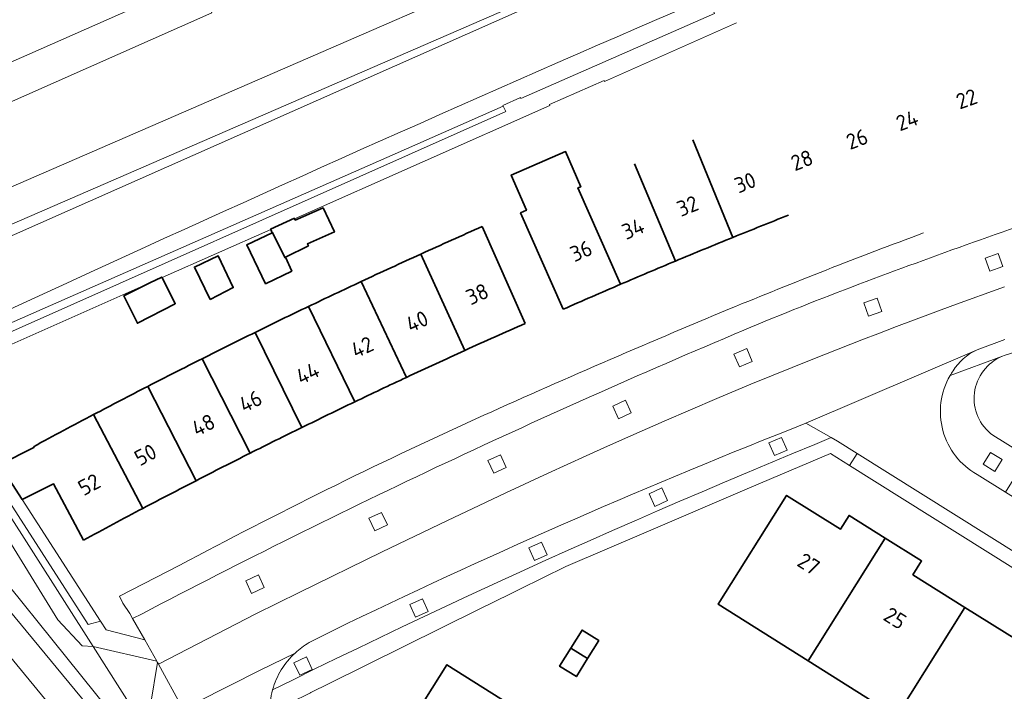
# Model space of a CAD drawing. Extents: x 150256 to 156914, y 461459 to 469481.
# Tile 478 of 656: x 154589 to 154674, y 467311 to 467369. Entities that reach past the tile are written whole.
import ezdxf
from ezdxf.enums import TextEntityAlignment as Align

# ---------------------------------------------------------------- set-up
doc = ezdxf.new("R2010")
doc.units = 0
doc.header["$LTSCALE"] = 0.75
for name, color, linetype, lineweight in [('B-RO-GR-BEPLANTING_CULTUUR_BOSPLANTSOEN-GV', 251, 'CONTINUOUS', 18), ('B-RO-GR-BEPLANTING_CULTUUR_HEESTERS-GV', 251, 'CONTINUOUS', 18), ('B-RO-GR-BEPLANTING_CULTUUR_VASTE PLANTENVAK-GV', 251, 'CONTINUOUS', 18), ('B-RO-GR-GROENVOORZIENING-GV', 251, 'CONTINUOUS', 18), ('B-RO-OG-BEBOUWING-GV', 6, 'CONTINUOUS', 35), ('B-RO-OG-BEBOUWING-T18', 1, 'CONTINUOUS', 18), ('B-RO-OG-TERREIN_CULTUURSCHEIDING-GV', 251, 'CONTINUOUS', 18), ('B-RO-VH-VERHARDING_BETONSTRAATSTEEN-GV', 251, 'CONTINUOUS', 18), ('B-RO-VH-VERHARDING_TEGEL-GV', 251, 'CONTINUOUS', 18)]:
    doc.layers.add(name, color=color, linetype=linetype, lineweight=lineweight)
doc.styles.add('NLCS-ISO-M200-T18', font='NLCS-ISO.ttf', dxfattribs={"height": 360})

msp = doc.modelspace()

# ---------------------------------------------------------------- linework, layer by layer
at = {"layer": 'B-RO-GR-BEPLANTING_CULTUUR_BOSPLANTSOEN-GV'}
for points in [[(154691.167, 467388.585), (154708.868, 467401.463), (154703.313, 467399.634), (154697.788, 467397.715), (154692.294, 467395.706), (154686.834, 467393.609), (154681.409, 467391.424), (154676.02, 467389.151), (154573.642, 467343.782)], [(154691.167, 467388.585), (154708.868, 467401.463), (154703.313, 467399.634), (154697.788, 467397.715), (154692.294, 467395.706), (154686.834, 467393.609), (154681.409, 467391.424), (154676.02, 467389.151), (154573.642, 467343.782)], [(154573.268, 467338.857), (154607.153, 467296.734), (154595.622, 467314.878), (154594.672, 467314.946), (154592.57, 467317.179), (154587.376, 467325.572), (154584.316, 467329.426), (154581.43, 467334.913), (154578.31, 467338.941), (154578.559, 467340.902), (154581.47, 467342.232), (154584.231, 467343.146), (154586.289, 467343.064), (154591.658, 467345.5)], [(154573.268, 467338.857), (154607.153, 467296.734), (154595.622, 467314.878), (154594.672, 467314.946), (154592.57, 467317.179), (154587.376, 467325.572), (154584.316, 467329.426), (154581.43, 467334.913), (154578.31, 467338.941), (154578.559, 467340.902), (154581.47, 467342.232), (154584.231, 467343.146), (154586.289, 467343.064), (154591.658, 467345.5)]]:
    msp.add_lwpolyline(points, dxfattribs=at)
msp.add_lwpolyline([(154591.658, 467345.5, -0.006339), (154646.074, 467369.815)], format="xyb", dxfattribs=at)
msp.add_lwpolyline([(154591.658, 467345.5, -0.006339), (154646.074, 467369.815)], format="xyb", dxfattribs=at)
at = {"layer": 'B-RO-GR-BEPLANTING_CULTUUR_HEESTERS-GV'}
msp.add_lwpolyline([(154601.196, 467313.503), (154601.179, 467313.533), (154601.14, 467313.601), (154595.622, 467314.878), (154607.153, 467296.734), (154606.502, 467296.047), (154605.895, 467295.407), (154607.821, 467292.783), (154611.611, 467296.701), (154610.428, 467298.486), (154610.413, 467298.509), (154607.372, 467298.593), (154600.584, 467309.795)], close=True, dxfattribs=at)
msp.add_lwpolyline([(154601.196, 467313.503), (154601.179, 467313.533), (154601.14, 467313.601), (154595.622, 467314.878), (154607.153, 467296.734), (154606.502, 467296.047), (154605.895, 467295.407), (154607.821, 467292.783), (154611.611, 467296.701), (154610.428, 467298.486), (154610.413, 467298.509), (154607.372, 467298.593), (154600.584, 467309.795)], close=True, dxfattribs=at)
at = {"layer": 'B-RO-GR-BEPLANTING_CULTUUR_VASTE PLANTENVAK-GV'}
for points in [[(154573.642, 467343.782), (154676.02, 467389.151), (154681.409, 467391.424), (154686.834, 467393.609), (154692.294, 467395.706), (154697.788, 467397.715), (154703.313, 467399.634), (154708.868, 467401.463), (154716.101, 467403.91), (154715.834, 467404.223), (154711.14, 467402.66)], [(154573.642, 467343.782), (154676.02, 467389.151), (154681.409, 467391.424), (154686.834, 467393.609), (154692.294, 467395.706), (154697.788, 467397.715), (154703.313, 467399.634), (154708.868, 467401.463), (154716.101, 467403.91), (154715.834, 467404.223), (154711.14, 467402.66)], [(154684.55, 467393.09), (154571.665, 467344.03), (154570.16, 467340.03), (154606.502, 467296.047), (154607.153, 467296.734), (154573.268, 467338.857)], [(154684.55, 467393.09), (154571.665, 467344.03), (154570.16, 467340.03), (154606.502, 467296.047), (154607.153, 467296.734), (154573.268, 467338.857)]]:
    msp.add_lwpolyline(points, dxfattribs=at)
at = {"layer": 'B-RO-GR-GROENVOORZIENING-GV'}
for points in [[(154673.161, 467347.33), (154674.292, 467347.733), (154673.888, 467348.864), (154672.759, 467348.46)], [(154673.161, 467347.33), (154674.292, 467347.733), (154673.888, 467348.864), (154672.759, 467348.46)], [(154662.684, 467343.448), (154663.814, 467343.851), (154663.41, 467344.982), (154662.281, 467344.578)], [(154662.684, 467343.448), (154663.814, 467343.851), (154663.41, 467344.982), (154662.281, 467344.578)], [(154651.517, 467339.048), (154652.619, 467339.524), (154652.142, 467340.626), (154651.042, 467340.149)], [(154651.517, 467339.048), (154652.619, 467339.524), (154652.142, 467340.626), (154651.042, 467340.149)], [(154641.067, 467334.568), (154642.157, 467335.071), (154641.653, 467336.161), (154640.565, 467335.657)], [(154641.067, 467334.568), (154642.157, 467335.071), (154641.653, 467336.161), (154640.565, 467335.657)], [(154654.539, 467331.375), (154655.641, 467331.852), (154655.164, 467332.954), (154654.064, 467332.476)], [(154654.539, 467331.375), (154655.641, 467331.852), (154655.164, 467332.954), (154654.064, 467332.476)], [(154630.263, 467329.86), (154631.353, 467330.363), (154630.849, 467331.453), (154629.761, 467330.949)], [(154630.263, 467329.86), (154631.353, 467330.363), (154630.849, 467331.453), (154629.761, 467330.949)], [(154673.61, 467330.011), (154674.237, 467331.035), (154673.213, 467331.662), (154672.588, 467330.638)], [(154673.61, 467330.011), (154674.237, 467331.035), (154673.213, 467331.662), (154672.588, 467330.638)], [(154644.203, 467326.991), (154645.293, 467327.494), (154644.789, 467328.584), (154643.701, 467328.08)], [(154644.203, 467326.991), (154645.293, 467327.494), (154644.789, 467328.584), (154643.701, 467328.08)], [(154619.98, 467324.877), (154621.07, 467325.38), (154620.566, 467326.47), (154619.478, 467325.966)], [(154619.98, 467324.877), (154621.07, 467325.38), (154620.566, 467326.47), (154619.478, 467325.966)], [(154633.799, 467322.309), (154634.889, 467322.812), (154634.385, 467323.902), (154633.297, 467323.398)], [(154633.799, 467322.309), (154634.889, 467322.812), (154634.385, 467323.902), (154633.297, 467323.398)], [(154609.33, 467319.472), (154610.42, 467319.975), (154609.916, 467321.065), (154608.828, 467320.561)], [(154609.33, 467319.472), (154610.42, 467319.975), (154609.916, 467321.065), (154608.828, 467320.561)], [(154623.514, 467317.407), (154624.604, 467317.91), (154624.1, 467319), (154623.012, 467318.496)], [(154623.514, 467317.407), (154624.604, 467317.91), (154624.1, 467319), (154623.012, 467318.496)], [(154613.492, 467312.388), (154614.582, 467312.891), (154614.078, 467313.981), (154612.99, 467313.477)], [(154613.492, 467312.388), (154614.582, 467312.891), (154614.078, 467313.981), (154612.99, 467313.477)]]:
    msp.add_lwpolyline(points, close=True, dxfattribs=at)
at = {"layer": 'B-RO-OG-BEBOUWING-GV'}
for points in [[(154650.953, 467350.245), (154647.476, 467358.666)], [(154647.476, 467358.666), (154650.953, 467350.245)], [(154650.953, 467350.245), (154647.476, 467358.666)], [(154647.476, 467358.666), (154650.953, 467350.245)], [(154641.235, 467346.19), (154637.543, 467354.519), (154637.787, 467354.624), (154636.481, 467357.669), (154631.785, 467355.63), (154633.091, 467352.585), (154632.594, 467352.366), (154636.27, 467344.03)], [(154641.235, 467346.19), (154637.543, 467354.519), (154637.787, 467354.624), (154636.481, 467357.669), (154631.785, 467355.63), (154633.091, 467352.585), (154632.594, 467352.366), (154636.27, 467344.03)], [(154642.45, 467356.596), (154645.975, 467348.196)], [(154645.975, 467348.196), (154642.45, 467356.596)], [(154642.45, 467356.596), (154645.975, 467348.196)], [(154645.975, 467348.196), (154642.45, 467356.596)], [(154637.543, 467354.519), (154641.235, 467346.19)], [(154637.543, 467354.519), (154641.235, 467346.19)], [(154632.98, 467342.81), (154629.276, 467351.188)], [(154632.98, 467342.81), (154629.276, 467351.188)], [(154627.783, 467340.479), (154623.969, 467348.808)], [(154623.969, 467348.808), (154627.783, 467340.479)], [(154627.783, 467340.479), (154623.969, 467348.808)], [(154623.969, 467348.808), (154627.783, 467340.479)], [(154618.797, 467346.422), (154622.722, 467338.145)], [(154622.722, 467338.145), (154618.797, 467346.422)], [(154618.797, 467346.422), (154622.722, 467338.145)], [(154622.722, 467338.145), (154618.797, 467346.422)], [(154614.255, 467344.272), (154618.264, 467336.035)], [(154618.264, 467336.035), (154614.255, 467344.272)], [(154614.255, 467344.272), (154618.264, 467336.035)], [(154618.264, 467336.035), (154614.255, 467344.272)], [(154613.667, 467333.807), (154609.639, 467342.033)], [(154609.639, 467342.033), (154613.667, 467333.807)], [(154613.667, 467333.807), (154609.639, 467342.033)], [(154609.639, 467342.033), (154613.667, 467333.807)], [(154609.194, 467331.585), (154605.048, 467339.753)], [(154605.048, 467339.753), (154609.194, 467331.585)], [(154609.194, 467331.585), (154605.048, 467339.753)], [(154605.048, 467339.753), (154609.194, 467331.585)], [(154600.347, 467337.362), (154604.526, 467329.211)], [(154604.526, 467329.211), (154600.347, 467337.362)], [(154600.347, 467337.362), (154604.526, 467329.211)], [(154604.526, 467329.211), (154600.347, 467337.362)], [(154599.933, 467326.818), (154595.669, 467334.925)], [(154595.669, 467334.925), (154599.933, 467326.818)], [(154599.933, 467326.818), (154595.669, 467334.925)], [(154595.669, 467334.925), (154599.933, 467326.818)], [(154590.47, 467332.148), (154590.511, 467332.071), (154587.572, 467330.616), (154587.521, 467330.591), (154589.493, 467327.59), (154589.508, 467327.597), (154592.192, 467328.939), (154594.801, 467324.077)], [(154590.47, 467332.148), (154590.511, 467332.071), (154587.572, 467330.616), (154587.521, 467330.591), (154589.493, 467327.59), (154589.508, 467327.597), (154592.192, 467328.939), (154594.801, 467324.077)]]:
    msp.add_lwpolyline(points, dxfattribs=at)
for points in [[(154611.108, 467350.635), (154611.148, 467350.654), (154612.2, 467348.493), (154612.27, 467348.526), (154614.243, 467349.526), (154614.162, 467349.688), (154616.487, 467350.715), (154615.514, 467352.796), (154613.109, 467351.742), (154613.052, 467351.855), (154613.027, 467351.905), (154610.979, 467350.944), (154610.982, 467350.937)], [(154611.108, 467350.635), (154611.148, 467350.654), (154612.2, 467348.493), (154612.27, 467348.526), (154614.243, 467349.526), (154614.162, 467349.688), (154616.487, 467350.715), (154615.514, 467352.796), (154613.109, 467351.742), (154613.052, 467351.855), (154613.027, 467351.905), (154610.979, 467350.944), (154610.982, 467350.937)], [(154612.27, 467348.526), (154612.2, 467348.493), (154611.148, 467350.654), (154611.108, 467350.635), (154608.919, 467349.608), (154610.54, 467346.243), (154612.81, 467347.337)], [(154612.27, 467348.526), (154612.2, 467348.493), (154611.148, 467350.654), (154611.108, 467350.635), (154608.919, 467349.608), (154610.54, 467346.243), (154612.81, 467347.337)], [(154605.744, 467344.889), (154607.744, 467345.902), (154606.447, 467348.646), (154604.393, 467347.673)], [(154605.744, 467344.889), (154607.744, 467345.902), (154606.447, 467348.646), (154604.393, 467347.673)], [(154601.588, 467346.774), (154601.565, 467346.819), (154600.524, 467346.303), (154598.294, 467345.198), (154599.456, 467342.819), (154602.727, 467344.508)], [(154601.588, 467346.774), (154601.565, 467346.819), (154600.524, 467346.303), (154598.294, 467345.198), (154599.456, 467342.819), (154602.727, 467344.508)], [(154664.121, 467324.25), (154660.996, 467326.211), (154660.246, 467325.017), (154655.588, 467327.941), (154649.682, 467318.53), (154657.462, 467313.639)], [(154664.121, 467324.25), (154660.996, 467326.211), (154660.246, 467325.017), (154655.588, 467327.941), (154649.682, 467318.53), (154657.462, 467313.639)], [(154665.1, 467308.836), (154671.013, 467318.26), (154666.517, 467321.081), (154667.264, 467322.278), (154664.121, 467324.25), (154657.462, 467313.639)], [(154665.1, 467308.836), (154671.013, 467318.26), (154666.517, 467321.081), (154667.264, 467322.278), (154664.121, 467324.25), (154657.462, 467313.639)], [(154671.013, 467318.26), (154665.1, 467308.836), (154672.709, 467304.053), (154679.37, 467314.669), (154676.237, 467316.635), (154675.493, 467315.449)], [(154671.013, 467318.26), (154665.1, 467308.836), (154672.709, 467304.053), (154679.37, 467314.669), (154676.237, 467316.635), (154675.493, 467315.449)], [(154636.933, 467314.738), (154638.384, 467313.836), (154639.353, 467315.393), (154637.901, 467316.295)], [(154636.933, 467314.738), (154638.384, 467313.836), (154639.353, 467315.393), (154637.901, 467316.295)], [(154636.933, 467314.738), (154635.961, 467313.175), (154637.411, 467312.272), (154638.384, 467313.836)], [(154636.933, 467314.738), (154635.961, 467313.175), (154637.411, 467312.272), (154638.384, 467313.836)], [(154622.842, 467302.292), (154624.96, 467300.964), (154624.217, 467299.779), (154627.352, 467297.814), (154634.004, 467308.402), (154626.213, 467313.297), (154623.045, 467308.254), (154621.213, 467309.382), (154619.212, 467306.247), (154621.042, 467305.065), (154620.301, 467303.885)], [(154622.842, 467302.292), (154624.96, 467300.964), (154624.217, 467299.779), (154627.352, 467297.814), (154634.004, 467308.402), (154626.213, 467313.297), (154623.045, 467308.254), (154621.213, 467309.382), (154619.212, 467306.247), (154621.042, 467305.065), (154620.301, 467303.885)]]:
    msp.add_lwpolyline(points, close=True, dxfattribs=at)
for points in [[(154650.953, 467350.245, -0.002446), (154655.745, 467352.163)], [(154650.953, 467350.245, -0.002446), (154655.745, 467352.163)], [(154629.276, 467351.188, 0.002689), (154623.969, 467348.808)], [(154629.276, 467351.188, 0.002689), (154623.969, 467348.808)], [(154645.975, 467348.196, -0.002657), (154650.953, 467350.245)], [(154645.975, 467348.196, -0.002657), (154650.953, 467350.245)], [(154623.969, 467348.808, 0.002673), (154618.797, 467346.422)], [(154623.969, 467348.808, 0.002673), (154618.797, 467346.422)], [(154641.235, 467346.19, -0.002092), (154645.975, 467348.196)], [(154641.235, 467346.19, -0.002092), (154645.975, 467348.196)], [(154618.797, 467346.422, 0.002139), (154614.255, 467344.272)], [(154618.797, 467346.422, 0.002139), (154614.255, 467344.272)], [(154636.27, 467344.03, -0.002401), (154641.235, 467346.19)], [(154636.27, 467344.03, -0.002401), (154641.235, 467346.19)], [(154614.255, 467344.272, 0.006277), (154609.639, 467342.033)], [(154614.255, 467344.272, 0.006277), (154609.639, 467342.033)], [(154627.783, 467340.479, -0.002906), (154632.98, 467342.81)], [(154627.783, 467340.479, -0.002906), (154632.98, 467342.81)], [(154609.639, 467342.033, 0.002531), (154605.048, 467339.753)], [(154609.639, 467342.033, 0.002531), (154605.048, 467339.753)], [(154622.722, 467338.145, -0.002807), (154627.783, 467340.479)], [(154622.722, 467338.145, -0.002807), (154627.783, 467340.479)], [(154605.048, 467339.753, 0.002289), (154600.347, 467337.362)], [(154605.048, 467339.753, 0.002289), (154600.347, 467337.362)], [(154618.264, 467336.035, -0.00218), (154622.722, 467338.145)], [(154618.264, 467336.035, -0.00218), (154622.722, 467338.145)], [(154600.347, 467337.362, 0.002375), (154595.669, 467334.925)], [(154600.347, 467337.362, 0.002375), (154595.669, 467334.925)], [(154613.667, 467333.807, -0.00079), (154618.264, 467336.035)], [(154613.667, 467333.807, -0.00079), (154618.264, 467336.035)], [(154595.669, 467334.925, 0.002804), (154590.47, 467332.148)], [(154595.669, 467334.925, 0.002804), (154590.47, 467332.148)], [(154609.194, 467331.585, -0.002597), (154613.667, 467333.807)], [(154609.194, 467331.585, -0.002597), (154613.667, 467333.807)], [(154604.526, 467329.211, -0.002562), (154609.194, 467331.585)], [(154604.526, 467329.211, -0.002562), (154609.194, 467331.585)], [(154599.933, 467326.818, -0.002508), (154604.526, 467329.211)], [(154599.933, 467326.818, -0.002508), (154604.526, 467329.211)], [(154594.801, 467324.077, -0.002922), (154599.933, 467326.818)], [(154594.801, 467324.077, -0.002922), (154599.933, 467326.818)]]:
    msp.add_lwpolyline(points, format="xyb", dxfattribs=at)
at = {"layer": 'B-RO-OG-TERREIN_CULTUURSCHEIDING-GV'}
for points in [[(154667.629, 467396.988), (154609.164, 467371.256), (154605.933, 467369.834), (154605.836, 467369.791), (154605.899, 467369.652), (154570.824, 467354.115)], [(154667.629, 467396.988), (154609.164, 467371.256), (154605.933, 467369.834), (154605.836, 467369.791), (154605.899, 467369.652), (154570.824, 467354.115)], [(154606.502, 467296.047), (154570.16, 467340.03), (154571.665, 467344.03), (154684.55, 467393.09)], [(154606.502, 467296.047), (154570.16, 467340.03), (154571.665, 467344.03), (154684.55, 467393.09)], [(154570.044, 467346.577), (154674.36, 467391.919)], [(154674.36, 467391.919), (154570.044, 467346.577)], [(154570.044, 467346.577), (154674.36, 467391.919)], [(154674.36, 467391.919), (154570.044, 467346.577)], [(154591.658, 467345.5), (154586.289, 467343.064), (154579.582, 467340.02), (154580.117, 467339.182), (154621.744, 467357.465), (154631.091, 467361.577), (154631.05, 467361.66), (154632.59, 467362.34), (154632.625, 467362.251), (154649.363, 467369.615), (154649.17, 467370), (154650.72, 467370.63), (154650.89, 467370.286), (154656.845, 467372.906), (154657.566, 467374.932)], [(154591.658, 467345.5), (154586.289, 467343.064), (154579.582, 467340.02), (154580.117, 467339.182), (154621.744, 467357.465), (154631.091, 467361.577), (154631.05, 467361.66), (154632.59, 467362.34), (154632.625, 467362.251), (154649.363, 467369.615), (154649.17, 467370), (154650.72, 467370.63), (154650.89, 467370.286), (154656.845, 467372.906), (154657.566, 467374.932)], [(154562.084, 467331.753), (154604.742, 467294.192), (154569.177, 467337.407)], [(154562.084, 467331.753), (154604.742, 467294.192), (154569.177, 467337.407)], [(154569.177, 467337.407), (154604.742, 467294.192), (154605.895, 467295.407), (154606.502, 467296.047)], [(154569.177, 467337.407), (154604.742, 467294.192), (154605.895, 467295.407), (154606.502, 467296.047)]]:
    msp.add_lwpolyline(points, dxfattribs=at)
msp.add_lwpolyline([(154646.074, 467369.815, 0.006339), (154591.658, 467345.5)], format="xyb", dxfattribs=at)
msp.add_lwpolyline([(154646.074, 467369.815, 0.006339), (154591.658, 467345.5)], format="xyb", dxfattribs=at)
msp.add_lwpolyline([(154595.622, 467314.878), (154580.117, 467339.182), (154579.582, 467340.02), (154586.289, 467343.064), (154584.231, 467343.146), (154581.47, 467342.232), (154578.559, 467340.902), (154578.31, 467338.941), (154581.43, 467334.913), (154584.316, 467329.426), (154587.376, 467325.572), (154592.57, 467317.179), (154594.672, 467314.946)], close=True, dxfattribs=at)
msp.add_lwpolyline([(154595.622, 467314.878), (154580.117, 467339.182), (154579.582, 467340.02), (154586.289, 467343.064), (154584.231, 467343.146), (154581.47, 467342.232), (154578.559, 467340.902), (154578.31, 467338.941), (154581.43, 467334.913), (154584.316, 467329.426), (154587.376, 467325.572), (154592.57, 467317.179), (154594.672, 467314.946)], close=True, dxfattribs=at)
at = {"layer": 'B-RO-VH-VERHARDING_BETONSTRAATSTEEN-GV'}
for points in [[(154669.724, 467338.301), (154674.249, 467339.969), (154674.39, 467340.024), (154681.068, 467342.124), (154687.444, 467344.296), (154694.026, 467346.433), (154707.03, 467350.347), (154713.721, 467352.199), (154720.314, 467353.883), (154733.839, 467357.152), (154738.91, 467358.19), (154737.314, 467359.279), (154736.94, 467359.22)], [(154669.724, 467338.301), (154674.249, 467339.969), (154674.39, 467340.024), (154681.068, 467342.124), (154687.444, 467344.296), (154694.026, 467346.433), (154707.03, 467350.347), (154713.721, 467352.199), (154720.314, 467353.883), (154733.839, 467357.152), (154738.91, 467358.19), (154737.314, 467359.279), (154736.94, 467359.22)], [(154599.047, 467317.284), (154600.091, 467315.446), (154601.14, 467313.601), (154601.179, 467313.533), (154601.196, 467313.503), (154601.269, 467313.374), (154601.286, 467313.342), (154609.701, 467317.688), (154613.438, 467319.546), (154620.63, 467323.057), (154626.274, 467325.768), (154629.003, 467327.061), (154631.327, 467328.155), (154634.976, 467329.852), (154638.261, 467331.368), (154640.105, 467332.199), (154642.114, 467333.092), (154645.007, 467334.363), (154649.563, 467336.323), (154652.487, 467337.55), (154657.856, 467339.728), (154662.247, 467341.448), (154663.465, 467341.915), (154665.105, 467342.537), (154669.963, 467344.363), (154674.421, 467345.977)], [(154599.047, 467317.284), (154600.091, 467315.446), (154601.14, 467313.601), (154601.179, 467313.533), (154601.196, 467313.503), (154601.269, 467313.374), (154601.286, 467313.342), (154609.701, 467317.688), (154613.438, 467319.546), (154620.63, 467323.057), (154626.274, 467325.768), (154629.003, 467327.061), (154631.327, 467328.155), (154634.976, 467329.852), (154638.261, 467331.368), (154640.105, 467332.199), (154642.114, 467333.092), (154645.007, 467334.363), (154649.563, 467336.323), (154652.487, 467337.55), (154657.856, 467339.728), (154662.247, 467341.448), (154663.465, 467341.915), (154665.105, 467342.537), (154669.963, 467344.363), (154674.421, 467345.977)], [(154674.421, 467345.977), (154669.963, 467344.363), (154665.105, 467342.537), (154663.465, 467341.915), (154662.247, 467341.448), (154657.856, 467339.728), (154652.487, 467337.55), (154649.563, 467336.323), (154645.007, 467334.363), (154642.114, 467333.092), (154640.105, 467332.199), (154638.261, 467331.368), (154634.976, 467329.852), (154631.327, 467328.155), (154629.003, 467327.061), (154626.274, 467325.768), (154620.63, 467323.057), (154613.438, 467319.546), (154609.701, 467317.688), (154601.286, 467313.342), (154603.317, 467309.609), (154603.406, 467309.466), (154603.47, 467309.5)], [(154674.421, 467345.977), (154669.963, 467344.363), (154665.105, 467342.537), (154663.465, 467341.915), (154662.247, 467341.448), (154657.856, 467339.728), (154652.487, 467337.55), (154649.563, 467336.323), (154645.007, 467334.363), (154642.114, 467333.092), (154640.105, 467332.199), (154638.261, 467331.368), (154634.976, 467329.852), (154631.327, 467328.155), (154629.003, 467327.061), (154626.274, 467325.768), (154620.63, 467323.057), (154613.438, 467319.546), (154609.701, 467317.688), (154601.286, 467313.342), (154603.317, 467309.609), (154603.406, 467309.466), (154603.47, 467309.5)], [(154657.25, 467334.175), (154672.023, 467340.504), (154672.08, 467340.53), (154674.47, 467341.41)], [(154657.25, 467334.175), (154672.023, 467340.504), (154672.08, 467340.53), (154674.47, 467341.41)], [(154674.47, 467341.41), (154672.08, 467340.53), (154672.023, 467340.504)], [(154674.47, 467341.41), (154672.08, 467340.53), (154672.023, 467340.504)], [(154672.023, 467340.504), (154657.25, 467334.175)], [(154672.023, 467340.504), (154657.25, 467334.175)], [(154674.249, 467339.969), (154669.724, 467338.301)], [(154674.249, 467339.969), (154669.724, 467338.301)], [(154657.25, 467334.175), (154659.441, 467332.935), (154659.98, 467332.63), (154661.678, 467331.567), (154695.483, 467310.399), (154739.23, 467283), (154758.61, 467270.81)], [(154659.441, 467332.935), (154657.25, 467334.175)], [(154657.25, 467334.175), (154659.441, 467332.935), (154659.98, 467332.63), (154661.678, 467331.567), (154695.483, 467310.399), (154739.23, 467283), (154758.61, 467270.81)], [(154659.441, 467332.935), (154657.25, 467334.175)], [(154672.06, 467329.75), (154674.506, 467328.218), (154675.833, 467330.337), (154694.476, 467318.656), (154693.149, 467316.538), (154695.668, 467314.96), (154699.745, 467316.771), (154673.424, 467333.139)], [(154672.06, 467329.75), (154674.506, 467328.218), (154675.833, 467330.337), (154694.476, 467318.656), (154693.149, 467316.538), (154695.668, 467314.96), (154699.745, 467316.771), (154673.424, 467333.139)], [(154611.147, 467311.126), (154612.857, 467311.975), (154614.749, 467312.905), (154616.641, 467313.827), (154618.538, 467314.744), (154620.44, 467315.657), (154622.343, 467316.567), (154624.248, 467317.47), (154626.153, 467318.365), (154628.062, 467319.256), (154630.934, 467320.581), (154632.209, 467321.161), (154634.774, 467322.328), (154636.696, 467323.192), (154638.619, 467324.051), (154640.546, 467324.902), (154642.615, 467325.807), (154644.414, 467326.591), (154646.345, 467327.429), (154648.281, 467328.257), (154650.223, 467329.082), (154652.219, 467329.925), (154656.055, 467331.523), (154658.024, 467332.327), (154659.441, 467332.935)], [(154661.678, 467331.567), (154659.98, 467332.63), (154659.441, 467332.935), (154658.024, 467332.327), (154656.055, 467331.523), (154652.219, 467329.925), (154650.223, 467329.082), (154648.281, 467328.257), (154646.345, 467327.429), (154644.414, 467326.591), (154642.615, 467325.807), (154640.546, 467324.902), (154638.619, 467324.051), (154636.696, 467323.192), (154634.774, 467322.328), (154632.209, 467321.161), (154630.934, 467320.581), (154628.062, 467319.256), (154626.153, 467318.365), (154624.248, 467317.47), (154622.343, 467316.567), (154620.44, 467315.657), (154618.538, 467314.744), (154616.641, 467313.827), (154614.749, 467312.905), (154612.857, 467311.975), (154611.147, 467311.126)], [(154611.147, 467311.126), (154612.857, 467311.975), (154614.749, 467312.905), (154616.641, 467313.827), (154618.538, 467314.744), (154620.44, 467315.657), (154622.343, 467316.567), (154624.248, 467317.47), (154626.153, 467318.365), (154628.062, 467319.256), (154630.934, 467320.581), (154632.209, 467321.161), (154634.774, 467322.328), (154636.696, 467323.192), (154638.619, 467324.051), (154640.546, 467324.902), (154642.615, 467325.807), (154644.414, 467326.591), (154646.345, 467327.429), (154648.281, 467328.257), (154650.223, 467329.082), (154652.219, 467329.925), (154656.055, 467331.523), (154658.024, 467332.327), (154659.441, 467332.935)], [(154661.678, 467331.567), (154659.98, 467332.63), (154659.441, 467332.935), (154658.024, 467332.327), (154656.055, 467331.523), (154652.219, 467329.925), (154650.223, 467329.082), (154648.281, 467328.257), (154646.345, 467327.429), (154644.414, 467326.591), (154642.615, 467325.807), (154640.546, 467324.902), (154638.619, 467324.051), (154636.696, 467323.192), (154634.774, 467322.328), (154632.209, 467321.161), (154630.934, 467320.581), (154628.062, 467319.256), (154626.153, 467318.365), (154624.248, 467317.47), (154622.343, 467316.567), (154620.44, 467315.657), (154618.538, 467314.744), (154616.641, 467313.827), (154614.749, 467312.905), (154612.857, 467311.975), (154611.147, 467311.126)], [(154610.901, 467309.131), (154614.426, 467310.878), (154614.459, 467310.898), (154616.047, 467311.681), (154629.02, 467318.098), (154631.722, 467319.435), (154632.514, 467319.827), (154636.5, 467321.799), (154643.444, 467324.768), (154652.372, 467328.589), (154659.378, 467331.565), (154661.031, 467330.529), (154661.678, 467331.567)], [(154610.901, 467309.131), (154614.426, 467310.878), (154614.459, 467310.898), (154616.047, 467311.681), (154629.02, 467318.098), (154631.722, 467319.435), (154632.514, 467319.827), (154636.5, 467321.799), (154643.444, 467324.768), (154652.372, 467328.589), (154659.378, 467331.565), (154661.031, 467330.529), (154661.678, 467331.567)], [(154758.19, 467275.84), (154757.31, 467276.34), (154756.87, 467276.616), (154741.265, 467286.392), (154738.984, 467287.821), (154727.519, 467295.005), (154724.419, 467296.947), (154709.121, 467306.531), (154708.778, 467306.746), (154695.668, 467314.96), (154693.149, 467316.538), (154674.506, 467328.218), (154672.06, 467329.75)], [(154758.19, 467275.84), (154757.31, 467276.34), (154756.87, 467276.616), (154741.265, 467286.392), (154738.984, 467287.821), (154727.519, 467295.005), (154724.419, 467296.947), (154709.121, 467306.531), (154708.778, 467306.746), (154695.668, 467314.96), (154693.149, 467316.538), (154674.506, 467328.218), (154672.06, 467329.75)], [(154614.299, 467315.209), (154617.652, 467316.892)], [(154617.652, 467316.892), (154614.299, 467315.209)], [(154614.299, 467315.209), (154617.652, 467316.892)], [(154617.652, 467316.892), (154614.299, 467315.209)], [(154613.095, 467314.307), (154610.078, 467312.83), (154604.665, 467310.1), (154606.864, 467306.344), (154609.223, 467302.653), (154615.35, 467293.586)], [(154604.665, 467310.1), (154610.078, 467312.83), (154613.095, 467314.307)], [(154613.095, 467314.307), (154610.078, 467312.83), (154604.665, 467310.1), (154606.864, 467306.344), (154609.223, 467302.653), (154615.35, 467293.586)], [(154604.665, 467310.1), (154610.078, 467312.83), (154613.095, 467314.307)]]:
    msp.add_lwpolyline(points, dxfattribs=at)
for points in [[(154681.72, 467353.28, 0.009157), (154661.841, 467346.188)], [(154681.72, 467353.28, 0.009157), (154661.841, 467346.188)], [(154661.841, 467346.188, 0.010019), (154651.89, 467342.22)], [(154661.841, 467346.188, 0.010019), (154651.89, 467342.22)], [(154651.89, 467342.22, 0.010466), (154625.246, 467330.339)], [(154651.89, 467342.22, 0.010466), (154625.246, 467330.339)], [(154672.023, 467340.504, 0.144695), (154669.98, 467338.705)], [(154669.98, 467338.705, -0.144695), (154672.023, 467340.504)], [(154672.023, 467340.504, 0.144695), (154669.98, 467338.705)], [(154669.98, 467338.705, -0.144695), (154672.023, 467340.504)], [(154673.424, 467333.139, -0.58581), (154674.249, 467339.969)], [(154673.424, 467333.139, -0.58581), (154674.249, 467339.969)], [(154672.06, 467329.75, -0.417863), (154669.724, 467338.301)], [(154669.724, 467338.301, 0.417863), (154672.06, 467329.75)], [(154672.06, 467329.75, -0.417863), (154669.724, 467338.301)], [(154669.724, 467338.301, 0.417863), (154672.06, 467329.75)], [(154669.98, 467338.705, 0.018605), (154669.724, 467338.301)], [(154669.724, 467338.301, -0.018605), (154669.98, 467338.705)], [(154669.98, 467338.705, 0.018605), (154669.724, 467338.301)], [(154669.724, 467338.301, -0.018605), (154669.98, 467338.705)], [(154617.652, 467316.892, -0.018159), (154657.25, 467334.175)], [(154657.25, 467334.175, 0.018159), (154617.652, 467316.892)], [(154617.652, 467316.892, -0.018159), (154657.25, 467334.175)], [(154657.25, 467334.175, 0.018159), (154617.652, 467316.892)], [(154625.246, 467330.339, 0.010588), (154599.047, 467317.284)], [(154625.246, 467330.339, 0.010588), (154599.047, 467317.284)], [(154613.095, 467314.307, -0.055038), (154614.299, 467315.209)], [(154614.299, 467315.209, 0.055038), (154613.095, 467314.307)], [(154613.095, 467314.307, -0.055038), (154614.299, 467315.209)], [(154614.299, 467315.209, 0.055038), (154613.095, 467314.307)], [(154611.147, 467311.126, -0.138258), (154613.095, 467314.307)], [(154613.095, 467314.307, 0.138258), (154611.147, 467311.126)], [(154611.147, 467311.126, -0.138258), (154613.095, 467314.307)], [(154613.095, 467314.307, 0.138258), (154611.147, 467311.126)], [(154610.901, 467309.131, -0.074231), (154611.147, 467311.126)], [(154611.147, 467311.126, 0.074231), (154610.901, 467309.131)], [(154610.901, 467309.131, -0.074231), (154611.147, 467311.126)], [(154611.147, 467311.126, 0.074231), (154610.901, 467309.131)]]:
    msp.add_lwpolyline(points, format="xyb", dxfattribs=at)
for points in [[(154673.161, 467347.33), (154672.759, 467348.46), (154673.888, 467348.864), (154674.292, 467347.733)], [(154673.161, 467347.33), (154672.759, 467348.46), (154673.888, 467348.864), (154674.292, 467347.733)], [(154662.684, 467343.448), (154662.281, 467344.578), (154663.41, 467344.982), (154663.814, 467343.851)], [(154662.684, 467343.448), (154662.281, 467344.578), (154663.41, 467344.982), (154663.814, 467343.851)], [(154651.517, 467339.048), (154651.042, 467340.149), (154652.142, 467340.626), (154652.619, 467339.524)], [(154651.517, 467339.048), (154651.042, 467340.149), (154652.142, 467340.626), (154652.619, 467339.524)], [(154641.067, 467334.568), (154640.565, 467335.657), (154641.653, 467336.161), (154642.157, 467335.071)], [(154641.067, 467334.568), (154640.565, 467335.657), (154641.653, 467336.161), (154642.157, 467335.071)], [(154654.539, 467331.375), (154654.064, 467332.476), (154655.164, 467332.954), (154655.641, 467331.852)], [(154654.539, 467331.375), (154654.064, 467332.476), (154655.164, 467332.954), (154655.641, 467331.852)], [(154630.263, 467329.86), (154629.761, 467330.949), (154630.849, 467331.453), (154631.353, 467330.363)], [(154630.263, 467329.86), (154629.761, 467330.949), (154630.849, 467331.453), (154631.353, 467330.363)], [(154673.61, 467330.011), (154672.588, 467330.638), (154673.213, 467331.662), (154674.237, 467331.035)], [(154673.61, 467330.011), (154672.588, 467330.638), (154673.213, 467331.662), (154674.237, 467331.035)], [(154644.203, 467326.991), (154643.701, 467328.08), (154644.789, 467328.584), (154645.293, 467327.494)], [(154644.203, 467326.991), (154643.701, 467328.08), (154644.789, 467328.584), (154645.293, 467327.494)], [(154619.98, 467324.877), (154619.478, 467325.966), (154620.566, 467326.47), (154621.07, 467325.38)], [(154619.98, 467324.877), (154619.478, 467325.966), (154620.566, 467326.47), (154621.07, 467325.38)], [(154633.799, 467322.309), (154633.297, 467323.398), (154634.385, 467323.902), (154634.889, 467322.812)], [(154633.799, 467322.309), (154633.297, 467323.398), (154634.385, 467323.902), (154634.889, 467322.812)], [(154609.33, 467319.472), (154608.828, 467320.561), (154609.916, 467321.065), (154610.42, 467319.975)], [(154609.33, 467319.472), (154608.828, 467320.561), (154609.916, 467321.065), (154610.42, 467319.975)], [(154623.514, 467317.407), (154623.012, 467318.496), (154624.1, 467319), (154624.604, 467317.91)], [(154623.514, 467317.407), (154623.012, 467318.496), (154624.1, 467319), (154624.604, 467317.91)], [(154613.492, 467312.388), (154612.99, 467313.477), (154614.078, 467313.981), (154614.582, 467312.891)], [(154613.492, 467312.388), (154612.99, 467313.477), (154614.078, 467313.981), (154614.582, 467312.891)], [(154601.196, 467313.503), (154600.584, 467309.795), (154607.372, 467298.593), (154610.413, 467298.509), (154607.688, 467302.623), (154603.406, 467309.466), (154603.317, 467309.609), (154601.286, 467313.342), (154601.269, 467313.374)], [(154601.196, 467313.503), (154600.584, 467309.795), (154607.372, 467298.593), (154610.413, 467298.509), (154607.688, 467302.623), (154603.406, 467309.466), (154603.317, 467309.609), (154601.286, 467313.342), (154601.269, 467313.374)]]:
    msp.add_lwpolyline(points, close=True, dxfattribs=at)
at = {"layer": 'B-RO-VH-VERHARDING_TEGEL-GV'}
for points in [[(154568.985, 467358.482), (154569.925, 467356.045), (154556.28, 467349.966), (154556.279, 467348.046), (154567.812, 467353.085), (154570.689, 467354.342), (154570.824, 467354.115), (154605.899, 467369.652), (154605.836, 467369.791), (154605.123, 467371.354), (154604.593, 467372.515), (154584.502, 467363.633), (154582.181, 467362.79), (154577.398, 467361.234)], [(154568.985, 467358.482), (154569.925, 467356.045), (154556.28, 467349.966), (154556.279, 467348.046), (154567.812, 467353.085), (154570.689, 467354.342), (154570.824, 467354.115), (154605.899, 467369.652), (154605.836, 467369.791), (154605.123, 467371.354), (154604.593, 467372.515), (154584.502, 467363.633), (154582.181, 467362.79), (154577.398, 467361.234)], [(154596.27, 467317.065), (154595.19, 467316.78), (154581.04, 467338.765), (154631.31, 467361.13), (154631.091, 467361.577), (154621.744, 467357.465), (154580.117, 467339.182), (154595.622, 467314.878), (154601.14, 467313.601), (154600.091, 467315.446), (154596.754, 467316.311)], [(154596.27, 467317.065), (154595.19, 467316.78), (154581.04, 467338.765), (154631.31, 467361.13), (154631.091, 467361.577), (154621.744, 467357.465), (154580.117, 467339.182), (154595.622, 467314.878), (154601.14, 467313.601), (154600.091, 467315.446), (154596.754, 467316.311)]]:
    msp.add_lwpolyline(points, close=True, dxfattribs=at)
for points in [[(154631.091, 467361.577), (154631.31, 467361.13), (154581.04, 467338.765), (154595.19, 467316.78), (154596.27, 467317.065), (154589.508, 467327.597), (154589.493, 467327.59), (154587.521, 467330.591), (154587.572, 467330.616), (154582.6, 467338.36), (154600.524, 467346.303), (154601.565, 467346.819), (154601.588, 467346.774), (154610.982, 467350.937), (154610.979, 467350.944), (154613.027, 467351.905), (154613.052, 467351.855), (154635.129, 467361.637), (154635.088, 467361.727), (154639.818, 467363.808), (154639.853, 467363.731), (154650.48, 467368.44), (154651.266, 467368.788)], [(154631.091, 467361.577), (154631.31, 467361.13), (154581.04, 467338.765), (154595.19, 467316.78), (154596.27, 467317.065), (154589.508, 467327.597), (154589.493, 467327.59), (154587.521, 467330.591), (154587.572, 467330.616), (154582.6, 467338.36), (154600.524, 467346.303), (154601.565, 467346.819), (154601.588, 467346.774), (154610.982, 467350.937), (154610.979, 467350.944), (154613.027, 467351.905), (154613.052, 467351.855), (154635.129, 467361.637), (154635.088, 467361.727), (154639.818, 467363.808), (154639.853, 467363.731), (154650.48, 467368.44), (154651.266, 467368.788)], [(154758.61, 467270.81), (154739.23, 467283), (154695.483, 467310.399), (154661.678, 467331.567), (154661.031, 467330.529), (154694.296, 467309.683), (154761.689, 467267.451), (154765.612, 467270.259), (154796.145, 467292.11), (154800.31, 467295.09)], [(154758.61, 467270.81), (154739.23, 467283), (154695.483, 467310.399), (154661.678, 467331.567), (154661.031, 467330.529), (154694.296, 467309.683), (154761.689, 467267.451), (154765.612, 467270.259), (154796.145, 467292.11), (154800.31, 467295.09)], [(154603.14, 467321.91), (154597.91, 467319.22), (154598.199, 467318.629), (154598.793, 467317.731), (154599.047, 467317.284)], [(154603.14, 467321.91), (154597.91, 467319.22), (154598.199, 467318.629), (154598.793, 467317.731), (154599.047, 467317.284)]]:
    msp.add_lwpolyline(points, dxfattribs=at)
for points in [[(154661.841, 467346.188, -0.009157), (154681.72, 467353.28)], [(154661.841, 467346.188, -0.009157), (154681.72, 467353.28)], [(154667.44, 467350.63, 0.009492), (154650.663, 467344.057)], [(154667.44, 467350.63, 0.009492), (154650.663, 467344.057)], [(154651.89, 467342.22, -0.010019), (154661.841, 467346.188)], [(154651.89, 467342.22, -0.010019), (154661.841, 467346.188)], [(154650.663, 467344.057, 0.007966), (154628.73, 467334.56)], [(154650.663, 467344.057, 0.007966), (154628.73, 467334.56)], [(154625.246, 467330.339, -0.010466), (154651.89, 467342.22)], [(154625.246, 467330.339, -0.010466), (154651.89, 467342.22)], [(154628.73, 467334.56, 0.00774), (154615.831, 467328.444)], [(154628.73, 467334.56, 0.00774), (154615.831, 467328.444)], [(154599.047, 467317.284, -0.010588), (154625.246, 467330.339)], [(154599.047, 467317.284, -0.010588), (154625.246, 467330.339)], [(154615.831, 467328.444, 0.0068), (154603.14, 467321.91)], [(154615.831, 467328.444, 0.0068), (154603.14, 467321.91)]]:
    msp.add_lwpolyline(points, format="xyb", dxfattribs=at)

# ---------------------------------------------------------------- texts
at = {"layer": 'B-RO-OG-BEBOUWING-T18', "style": 'NLCS-ISO-M200-T18'}
for s, rotation, p in [('22', 19.5, (154671.157, 467362.221)), ('22', 19.5, (154671.157, 467362.221)), ('24', 20.3, (154666.008, 467360.356)), ('24', 20.3, (154666.008, 467360.356)), ('26', 20.6, (154661.679, 467358.742)), ('26', 20.6, (154661.679, 467358.742)), ('28', 21.1, (154656.914, 467356.916)), ('28', 21.1, (154656.914, 467356.916)), ('30', 21.7, (154652.012, 467354.984)), ('30', 21.7, (154652.012, 467354.984)), ('32', 22.2, (154647.027, 467352.962)), ('32', 22.2, (154647.027, 467352.962)), ('34', 22.8, (154642.312, 467350.995)), ('34', 22.8, (154642.312, 467350.995)), ('36', 23.4, (154637.82, 467349.072)), ('36', 23.4, (154637.82, 467349.072)), ('38', 24, (154628.845, 467345.348)), ('38', 24, (154628.845, 467345.348)), ('40', 24.6, (154623.645, 467342.984)), ('40', 24.6, (154623.645, 467342.984)), ('42', 25.2, (154618.892, 467340.764)), ('42', 25.2, (154618.892, 467340.764)), ('44', 25.9, (154614.179, 467338.502)), ('44', 25.9, (154614.179, 467338.502)), ('46', 26.6, (154609.24, 467336.08)), ('46', 26.6, (154609.24, 467336.08)), ('48', 26.8, (154605.162, 467334.029)), ('48', 26.8, (154605.162, 467334.029)), ('50', 27.6, (154600.161, 467331.454)), ('50', 27.6, (154600.161, 467331.454)), ('52', 28.3, (154595.287, 467328.88)), ('52', 28.3, (154595.287, 467328.88)), ('27', 327.9, (154657.501, 467322.017)), ('27', 327.9, (154657.501, 467322.017)), ('25', 327.9, (154664.977, 467317.325)), ('25', 327.9, (154664.977, 467317.325))]:
    msp.add_text(s, height=1.35, rotation=rotation, dxfattribs=at).set_placement(p, align=Align.MIDDLE)

doc.saveas('drawing.dxf')
